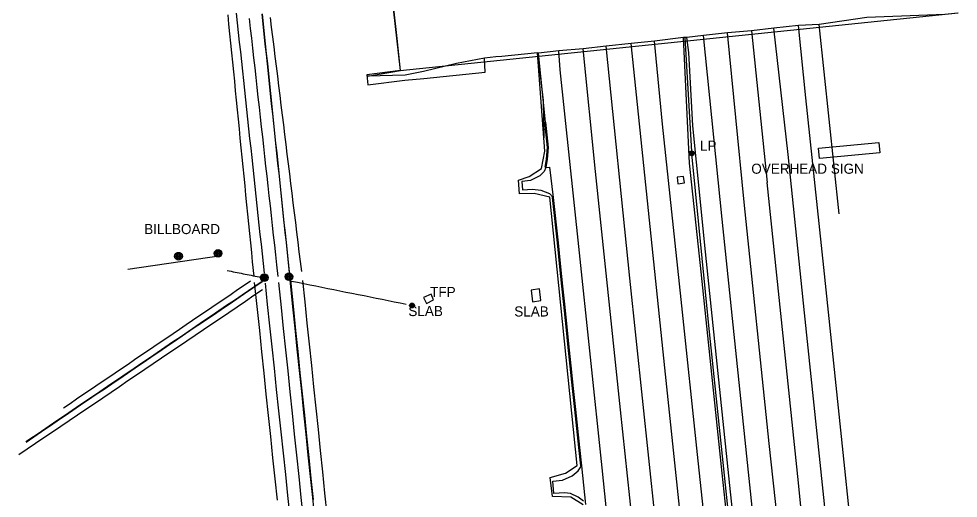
# Model space of a CAD drawing. Extents: x 368532 to 392481, y 10654822 to 10676899.
# Drawn here: x 375407.1 to 375872.5, y 10668734.2 to 10668971.6 of the extents above; entities that cross this region are included whole.
import ezdxf

# ---------------------------------------------------------------- set-up
doc = ezdxf.new("R2010")
doc.units = 0
for name, color, linetype in [('p_bridge deck', 7, 'Continuous'), ('p_Catenary', 7, 'Continuous'), ('p_drainage conc drain', 7, 'Continuous'), ('p_dtm obscured area', 7, 'Continuous'), ('p_dtm retaining wall', 7, 'Continuous'), ('p_dtm slab', 7, 'Continuous'), ('p_road - paved curb', 7, 'Continuous'), ('p_road bridge end', 7, 'Continuous'), ('p_road guard rails', 7, 'Continuous'), ('p_road overhead sign', 7, 'Continuous'), ('p_road paint stripe', 7, 'Continuous'), ('p_structure billboard', 7, 'Continuous'), ('p_structure constr area', 7, 'Continuous'), ('p_structure unidentified', 7, 'Continuous'), ('p_utility general pole', 7, 'Continuous')]:
    doc.layers.add(name, color=color, linetype=linetype)

msp = doc.modelspace()

# ---------------------------------------------------------------- linework, layer by layer
at = {"layer": 'p_bridge deck'}
for p, q in [((375592.73, 10668976.63), (375594.37, 10668961.9)), ((375596.07, 10668945.99), (375872.49, 10668974.6)), ((375594.37, 10668961.9), (375596.07, 10668945.99))]:
    msp.add_line(p, q, dxfattribs=at)
at = {"layer": 'p_Catenary'}
for points in [[(375510.62, 10668973.66), (375511.09, 10668968.95), (375511.55, 10668964.25), (375512.02, 10668959.54), (375512.49, 10668954.83), (375512.96, 10668950.12), (375513.43, 10668945.42), (375513.9, 10668940.71), (375514.36, 10668936), (375514.83, 10668931.3), (375515.3, 10668926.59), (375515.77, 10668921.88), (375516.24, 10668917.18), (375516.7, 10668912.47), (375517.17, 10668907.76), (375517.64, 10668903.06), (375518.11, 10668898.35), (375518.58, 10668893.64), (375519.04, 10668888.93), (375519.51, 10668884.23), (375519.98, 10668879.52), (375520.45, 10668874.81), (375520.92, 10668870.11), (375521.38, 10668865.4), (375521.85, 10668860.69), (375522.32, 10668855.99), (375522.79, 10668851.28), (375523.5, 10668844.15)], [(375514.84, 10668974.35), (375515.35, 10668969.59), (375515.86, 10668964.82), (375516.37, 10668960.06), (375516.88, 10668955.29), (375517.39, 10668950.53), (375517.9, 10668945.76), (375518.42, 10668941), (375518.93, 10668936.23), (375519.44, 10668931.47), (375519.95, 10668926.7), (375520.46, 10668921.94), (375520.97, 10668917.17), (375521.48, 10668912.41), (375521.99, 10668907.64), (375522.5, 10668902.88), (375523.02, 10668898.11), (375523.53, 10668893.35), (375524.04, 10668888.58), (375524.55, 10668883.82), (375525.06, 10668879.05), (375525.57, 10668874.29), (375526.08, 10668869.52), (375526.59, 10668864.76), (375527.11, 10668859.99), (375527.62, 10668855.23), (375528.13, 10668850.46), (375528.64, 10668845.7)], [(375541.44, 10668844.3), (375540.74, 10668850.84), (375540.22, 10668855.76), (375539.7, 10668860.68), (375539.18, 10668865.6), (375538.65, 10668870.52), (375538.13, 10668875.44), (375537.61, 10668880.36), (375537.09, 10668885.28), (375536.56, 10668890.2), (375536.04, 10668895.12), (375535.52, 10668900.05), (375535, 10668904.97), (375534.47, 10668909.89), (375533.95, 10668914.81), (375533.43, 10668919.73), (375532.9, 10668924.65), (375532.38, 10668929.57), (375531.86, 10668934.49), (375531.34, 10668939.41), (375530.81, 10668944.33), (375530.29, 10668949.25), (375529.77, 10668954.17), (375529.25, 10668959.1), (375528.72, 10668964.02), (375528.2, 10668968.94), (375527.68, 10668973.86)], [(375527.69, 10668974.03), (375528.2, 10668969.12), (375528.72, 10668964.2), (375529.23, 10668959.28), (375529.74, 10668954.37), (375530.26, 10668949.45), (375530.77, 10668944.53), (375531.28, 10668939.62), (375531.8, 10668934.7), (375532.31, 10668929.78), (375532.82, 10668924.86), (375533.34, 10668919.95), (375533.85, 10668915.03), (375534.36, 10668910.11), (375534.88, 10668905.2), (375535.39, 10668900.28), (375535.9, 10668895.36), (375536.42, 10668890.45), (375536.93, 10668885.53), (375537.44, 10668880.61), (375537.96, 10668875.7), (375538.47, 10668870.78), (375538.99, 10668865.86), (375539.5, 10668860.95), (375540.01, 10668856.03), (375540.53, 10668851.11), (375541.19, 10668844.72)], [(375531.62, 10668972.32), (375532.22, 10668967.48), (375532.81, 10668962.65), (375533.41, 10668957.81), (375534, 10668952.97), (375534.6, 10668948.14), (375535.2, 10668943.3), (375535.79, 10668938.46), (375536.39, 10668933.63), (375536.99, 10668928.79), (375537.58, 10668923.95), (375538.18, 10668919.12), (375538.77, 10668914.28), (375539.37, 10668909.45), (375539.97, 10668904.61), (375540.56, 10668899.77), (375541.16, 10668894.94), (375541.75, 10668890.1), (375542.35, 10668885.26), (375542.95, 10668880.43), (375543.54, 10668875.59), (375544.14, 10668870.75), (375544.74, 10668865.92), (375545.33, 10668861.08), (375545.93, 10668856.24), (375546.52, 10668851.41), (375547.12, 10668846.57)], [(375521.28, 10668971.78), (375521.82, 10668966.9), (375522.36, 10668962.03), (375522.9, 10668957.15), (375523.44, 10668952.27), (375523.98, 10668947.39), (375524.53, 10668942.51), (375525.07, 10668937.64), (375525.61, 10668932.76), (375526.15, 10668927.88), (375526.69, 10668923), (375527.24, 10668918.12), (375527.78, 10668913.25), (375528.32, 10668908.37), (375528.86, 10668903.49), (375529.4, 10668898.61), (375529.95, 10668893.73), (375530.49, 10668888.86), (375531.03, 10668883.98), (375531.57, 10668879.1), (375532.11, 10668874.22), (375532.66, 10668869.34), (375533.2, 10668864.47), (375533.74, 10668859.59), (375534.28, 10668854.71), (375534.82, 10668849.83), (375535.46, 10668844.09)], [(375510.29, 10668847.02), (375511.28, 10668846.82), (375512.28, 10668846.62), (375513.27, 10668846.42), (375514.27, 10668846.21), (375515.27, 10668846.01), (375516.26, 10668845.81), (375517.26, 10668845.61), (375518.26, 10668845.41), (375519.25, 10668845.21), (375520.25, 10668845.01), (375521.25, 10668844.81), (375522.24, 10668844.61), (375523.24, 10668844.41), (375524.24, 10668844.21), (375525.23, 10668844.01), (375526.23, 10668843.81), (375527.22, 10668843.61), (375528.22, 10668843.41), (375529.22, 10668843.21)], [(375527.75, 10668841.6), (375517.74, 10668834.81), (375513.92, 10668832.22), (375510.1, 10668829.62), (375506.27, 10668827.02), (375502.45, 10668824.42), (375498.62, 10668821.83), (375494.8, 10668819.23), (375490.98, 10668816.63), (375487.15, 10668814.04), (375483.33, 10668811.44), (375479.5, 10668808.84), (375475.68, 10668806.25), (375471.85, 10668803.65), (375468.03, 10668801.05), (375464.21, 10668798.46), (375460.38, 10668795.86), (375456.56, 10668793.26), (375452.73, 10668790.67), (375448.91, 10668788.07), (375445.08, 10668785.47), (375441.26, 10668782.88), (375437.44, 10668780.28), (375433.61, 10668777.68), (375429.79, 10668775.09), (375425.96, 10668772.49), (375422.14, 10668769.89), (375418.31, 10668767.3), (375414.49, 10668764.7), (375410.67, 10668762.1)], [(375521.9, 10668841.69), (375518.7, 10668839.53), (375515.51, 10668837.36), (375512.32, 10668835.19), (375509.13, 10668833.03), (375505.93, 10668830.86), (375502.74, 10668828.69), (375499.55, 10668826.53), (375496.35, 10668824.36), (375493.16, 10668822.2), (375489.97, 10668820.03), (375486.78, 10668817.86), (375483.58, 10668815.7), (375480.39, 10668813.53), (375477.2, 10668811.37), (375474, 10668809.2), (375470.81, 10668807.03), (375467.62, 10668804.87), (375464.43, 10668802.7), (375461.23, 10668800.53), (375458.04, 10668798.37), (375454.85, 10668796.2), (375451.65, 10668794.04), (375448.46, 10668791.87), (375445.27, 10668789.7), (375442.08, 10668787.54), (375438.88, 10668785.37), (375435.69, 10668783.21), (375432.5, 10668781.04), (375429.3, 10668778.87)], [(375553.82, 10668724.06), (375552.72, 10668734.55), (375551.63, 10668745.04), (375550.54, 10668755.54), (375549.45, 10668766.03), (375548.36, 10668776.53), (375547.26, 10668787.02), (375546.17, 10668797.51), (375545.08, 10668808.01), (375543.99, 10668818.5), (375542.9, 10668829), (375541.5, 10668842.4)], [(375541.69, 10668842.2), (375543.18, 10668827.76), (375544.26, 10668817.29), (375545.34, 10668806.83), (375546.42, 10668796.36), (375547.5, 10668785.89), (375548.58, 10668775.42), (375549.67, 10668764.95), (375550.75, 10668754.48), (375551.83, 10668744.01), (375552.91, 10668733.54)], [(375542.28, 10668841.78), (375545.27, 10668841.17), (375548.26, 10668840.57), (375551.25, 10668839.97), (375554.24, 10668839.37), (375557.23, 10668838.76), (375560.22, 10668838.16), (375563.21, 10668837.56), (375566.2, 10668836.96), (375569.19, 10668836.35), (375572.18, 10668835.75), (375575.17, 10668835.15), (375578.16, 10668834.54), (375581.15, 10668833.94), (375584.14, 10668833.34), (375587.13, 10668832.74), (375590.12, 10668832.13), (375593.11, 10668831.53), (375596.1, 10668830.93), (375599.08, 10668830.33)], [(375547.66, 10668842.07), (375548.76, 10668831.54), (375549.85, 10668821), (375550.95, 10668810.47), (375552.05, 10668799.94), (375553.15, 10668789.41), (375554.25, 10668778.88), (375555.35, 10668768.35), (375556.45, 10668757.82), (375557.54, 10668747.28), (375558.64, 10668736.75), (375559.74, 10668726.22)], [(375527.77, 10668837.37), (375523.61, 10668834.55), (375519.45, 10668831.73), (375515.29, 10668828.91), (375511.13, 10668826.1), (375506.97, 10668823.28), (375502.81, 10668820.46), (375498.65, 10668817.64), (375494.49, 10668814.83), (375490.33, 10668812.01), (375486.17, 10668809.19), (375482.01, 10668806.38), (375477.85, 10668803.56), (375473.69, 10668800.74), (375469.53, 10668797.92), (375465.37, 10668795.11), (375461.21, 10668792.29), (375457.05, 10668789.47), (375452.89, 10668786.65), (375448.73, 10668783.84), (375444.57, 10668781.02), (375440.41, 10668778.2), (375436.25, 10668775.39), (375432.09, 10668772.57), (375427.93, 10668769.75), (375423.76, 10668766.93), (375419.6, 10668764.12), (375415.44, 10668761.3), (375411.28, 10668758.48), (375407.12, 10668755.66)], [(375410.7, 10668762.04), (375414.57, 10668764.67), (375418.44, 10668767.3), (375422.3, 10668769.93), (375426.17, 10668772.55), (375430.04, 10668775.18), (375433.91, 10668777.81), (375437.77, 10668780.44), (375441.64, 10668783.06), (375445.51, 10668785.69), (375449.38, 10668788.32), (375453.24, 10668790.95), (375457.11, 10668793.57), (375460.98, 10668796.2), (375464.85, 10668798.83), (375468.72, 10668801.46), (375472.58, 10668804.09), (375476.45, 10668806.71), (375480.32, 10668809.34), (375484.19, 10668811.97), (375488.05, 10668814.6), (375491.92, 10668817.22), (375495.79, 10668819.85), (375499.66, 10668822.48), (375503.52, 10668825.11), (375507.39, 10668827.73), (375511.26, 10668830.36), (375515.13, 10668832.99), (375519, 10668835.62), (375527.7, 10668841.53)], [(375523.8, 10668841.05), (375525.2, 10668827.7), (375526.29, 10668817.21), (375527.39, 10668806.72), (375528.48, 10668796.23), (375529.58, 10668785.73), (375530.67, 10668775.24), (375531.77, 10668764.75), (375532.86, 10668754.26), (375533.96, 10668743.77), (375535.05, 10668733.27)], [(375529.12, 10668840.65), (375530.23, 10668830.14), (375531.35, 10668819.63), (375532.47, 10668809.12), (375533.59, 10668798.61), (375534.7, 10668788.1), (375535.82, 10668777.59), (375536.94, 10668767.08), (375538.05, 10668756.57), (375539.17, 10668746.06), (375540.29, 10668735.55), (375541.41, 10668725.04)], [(375535.77, 10668841.09), (375537.07, 10668828.64), (375538.16, 10668818.2), (375539.25, 10668807.75), (375540.34, 10668797.3), (375541.43, 10668786.85), (375542.52, 10668776.4), (375543.61, 10668765.95), (375544.7, 10668755.5), (375545.79, 10668745.05), (375546.88, 10668734.61), (375547.97, 10668724.16)]]:
    msp.add_lwpolyline(points, dxfattribs=at)
at = {"layer": 'p_drainage conc drain'}
for p, q in [((375668.13, 10668898.03), (375667.42, 10668895.94)), ((375665.16, 10668893.84), (375660.57, 10668891.48)), ((375667.42, 10668895.94), (375665.16, 10668893.84)), ((375660.57, 10668891.48), (375656.3, 10668891)), ((375656.3, 10668891), (375656.72, 10668886.91)), ((375656.72, 10668886.91), (375661.59, 10668887.2)), ((375661.59, 10668887.2), (375665.7, 10668886.76)), ((375665.7, 10668886.76), (375667.93, 10668885.97)), ((375667.93, 10668885.97), (375669.98, 10668885.2)), ((375669.98, 10668885.2), (375671.9, 10668883.12)), ((375684.22, 10668747.73), (375685.81, 10668750.31)), ((375676.47, 10668743.2), (375681.26, 10668745.3)), ((375681.26, 10668745.3), (375684.22, 10668747.73)), ((375671.71, 10668742.64), (375676.47, 10668743.2)), ((375672.23, 10668736.52), (375671.71, 10668742.64)), ((375677.41, 10668736.88), (375672.23, 10668736.52)), ((375680.43, 10668736.5), (375677.41, 10668736.88)), ((375684.17, 10668734.72), (375680.43, 10668736.5)), ((375686.94, 10668732.79), (375684.17, 10668734.72))]:
    msp.add_line(p, q, dxfattribs=at)
at = {"layer": 'p_dtm obscured area'}
for points in [[(375624, 10668949.56), (375607.64, 10668945.54), (375598.49, 10668943.7), (375579.86, 10668943.23), (375596.2, 10668946), (375592.73, 10668976.63), (375576.38, 10668975.97), (375592.51, 10668977.71)], [(375872.3, 10668974.45), (375865.9, 10668973.77), (375827.27, 10668972.21), (375803.61, 10668968.81), (375793.33, 10668968.36), (375781.15, 10668966.95), (375770.05, 10668965.66), (375758.16, 10668964.75), (375746.27, 10668963.36), (375737.99, 10668962.43), (375736.48, 10668962.32), (375721.96, 10668960.59), (375710.45, 10668959.43), (375698.04, 10668958), (375686.77, 10668956.78), (375674.65, 10668955.77), (375664.62, 10668954.67), (375664.04, 10668954.7), (375646.33, 10668952.92), (375643.5, 10668952.72), (375637.76, 10668952.16), (375624, 10668949.56)]]:
    msp.add_lwpolyline(points, dxfattribs=at)
at = {"layer": 'p_dtm retaining wall'}
msp.add_line((375596.2, 10668946), (375579.58, 10668943.86), dxfattribs=at)
at = {"layer": 'p_dtm slab'}
for p, q in [((375665.03, 10668837.95), (375660.87, 10668837.3)), ((375660.87, 10668837.3), (375661.54, 10668831.51)), ((375665.76, 10668832.12), (375665.03, 10668837.95)), ((375611.41, 10668835.31), (375607.59, 10668833.59)), ((375607.59, 10668833.59), (375609.06, 10668830.66)), ((375609.06, 10668830.66), (375612.51, 10668832.53)), ((375612.51, 10668832.53), (375611.41, 10668835.31)), ((375661.54, 10668831.51), (375665.76, 10668832.12))]:
    msp.add_line(p, q, dxfattribs=at)
at = {"layer": 'p_road - paved curb'}
for p, q in [((375813.44, 10668875.1), (375803.61, 10668968.81)), ((375739.36, 10668900.2), (375736.48, 10668962.32)), ((375738.98, 10668954.91), (375737.99, 10668962.43)), ((375667.97, 10668920.48), (375664.62, 10668954.67)), ((375740.97, 10668918.58), (375738.98, 10668954.91)), ((375667.48, 10668920.43), (375668.85, 10668907.86)), ((375667.82, 10668920.47), (375669.2, 10668907.87)), ((375667.97, 10668920.48), (375669.35, 10668907.87)), ((375742.89, 10668900.64), (375740.97, 10668918.58)), ((375668.85, 10668907.86), (375668.36, 10668902.07)), ((375669.2, 10668907.87), (375668.71, 10668902.02)), ((375669.35, 10668907.87), (375668.86, 10668902)), ((375668.36, 10668902.07), (375667.64, 10668898.12)), ((375668.71, 10668902.02), (375667.98, 10668898.06)), ((375668.86, 10668902), (375668.13, 10668898.03)), ((375668.13, 10668898.03), (375670.02, 10668898.2)), ((375670.02, 10668898.2), (375671.9, 10668883.12)), ((375744.83, 10668849.46), (375739.36, 10668900.2)), ((375747.35, 10668856.16), (375742.89, 10668900.64)), ((375671.41, 10668883.07), (375673.74, 10668860.7)), ((375671.76, 10668883.1), (375674.09, 10668860.73)), ((375671.9, 10668883.12), (375674.24, 10668860.75)), ((375673.74, 10668860.7), (375674.99, 10668848.82)), ((375674.09, 10668860.73), (375675.34, 10668848.85)), ((375674.24, 10668860.75), (375675.49, 10668848.87)), ((375759.42, 10668740.51), (375747.35, 10668856.16)), ((375674.99, 10668848.82), (375675.99, 10668839.2)), ((375675.34, 10668848.85), (375676.34, 10668839.23)), ((375675.49, 10668848.87), (375676.49, 10668839.25)), ((375755.61, 10668746.65), (375744.83, 10668849.46)), ((375675.99, 10668839.2), (375676.94, 10668830.22)), ((375676.34, 10668839.23), (375677.29, 10668830.25)), ((375676.49, 10668839.25), (375677.44, 10668830.27)), ((375676.94, 10668830.22), (375678.09, 10668819.09)), ((375677.29, 10668830.25), (375678.44, 10668819.12)), ((375677.44, 10668830.27), (375678.59, 10668819.14)), ((375678.09, 10668819.09), (375678.99, 10668810.57)), ((375678.44, 10668819.12), (375679.34, 10668810.6)), ((375678.59, 10668819.14), (375679.49, 10668810.62)), ((375678.99, 10668810.57), (375680.13, 10668799.68)), ((375679.34, 10668810.6), (375680.48, 10668799.71)), ((375679.49, 10668810.62), (375680.63, 10668799.73)), ((375680.13, 10668799.68), (375681.28, 10668788.58)), ((375680.48, 10668799.71), (375681.63, 10668788.61)), ((375680.63, 10668799.73), (375681.78, 10668788.63)), ((375681.28, 10668788.58), (375682.4, 10668778.18)), ((375681.63, 10668788.61), (375682.75, 10668778.21)), ((375681.78, 10668788.63), (375682.9, 10668778.23)), ((375682.4, 10668778.18), (375683.38, 10668768.78)), ((375682.75, 10668778.21), (375683.73, 10668768.81)), ((375682.9, 10668778.23), (375683.88, 10668768.83)), ((375683.38, 10668768.78), (375684.38, 10668759.28)), ((375683.73, 10668768.81), (375684.73, 10668759.31)), ((375683.88, 10668768.83), (375684.88, 10668759.33)), ((375684.38, 10668759.28), (375685.31, 10668750.25)), ((375684.73, 10668759.31), (375685.66, 10668750.29)), ((375684.88, 10668759.33), (375685.81, 10668750.31)), ((375685.81, 10668750.31), (375687.87, 10668731.09)), ((375768.8, 10668620.13), (375755.61, 10668746.65)), ((375771.79, 10668621.97), (375759.42, 10668740.51))]:
    msp.add_line(p, q, dxfattribs=at)
at = {"layer": 'p_road bridge end'}
for p, q in [((375638.23, 10668945.19), (375637.76, 10668952.16)), ((375607.79, 10668942.08), (375638.23, 10668945.19)), ((375579.58, 10668943.86), (375579.97, 10668938.97)), ((375579.97, 10668938.97), (375598.32, 10668941.28)), ((375598.32, 10668941.28), (375607.79, 10668942.08))]:
    msp.add_line(p, q, dxfattribs=at)
at = {"layer": 'p_road guard rails'}
for p, q in [((375740.64, 10668903.04), (375737.23, 10668962.37)), ((375664.04, 10668954.7), (375666.81, 10668931.2)), ((375666.81, 10668931.2), (375667.15, 10668912.7)), ((375749.01, 10668819.79), (375740.64, 10668903.04)), ((375762.17, 10668693.24), (375749.01, 10668819.79))]:
    msp.add_line(p, q, dxfattribs=at)
at = {"layer": 'p_road overhead sign'}
for p, q in [((375803.28, 10668907.52), (375833.2, 10668910.41)), ((375803.78, 10668902.38), (375803.28, 10668907.52)), ((375833.2, 10668910.41), (375833.69, 10668905.27)), ((375833.69, 10668905.27), (375803.78, 10668902.38))]:
    msp.add_line(p, q, dxfattribs=at)
at = {"layer": 'p_road paint stripe'}
for p, q in [((375797.07, 10668932.51), (375793.33, 10668968.36)), ((375755.63, 10668872.38), (375746.27, 10668963.36)), ((375766.45, 10668880.9), (375758.16, 10668964.75)), ((375770.05, 10668965.66), (375777.86, 10668890.5)), ((375788.28, 10668904.46), (375781.15, 10668966.95)), ((375709.84, 10668843.21), (375698.04, 10668958)), ((375727.11, 10668798.79), (375710.45, 10668959.43)), ((375726.01, 10668919.4), (375721.96, 10668960.59)), ((375675.3, 10668946.43), (375674.65, 10668955.77)), ((375692.84, 10668896.06), (375686.77, 10668956.78)), ((375684.52, 10668858.83), (375675.3, 10668946.43)), ((375805.91, 10668848.47), (375797.07, 10668932.51)), ((375735.27, 10668832.58), (375726.01, 10668919.4)), ((375796.31, 10668826.11), (375788.28, 10668904.46)), ((375705.27, 10668777.94), (375692.84, 10668896.06)), ((375793.33, 10668741.79), (375777.86, 10668890.5)), ((375778.9, 10668761.33), (375766.45, 10668880.9)), ((375768.64, 10668747.18), (375755.63, 10668872.38)), ((375696.04, 10668749.25), (375684.52, 10668858.83)), ((375815.45, 10668756.91), (375805.91, 10668848.47)), ((375722.32, 10668724.41), (375709.84, 10668843.21)), ((375743.63, 10668752.72), (375735.27, 10668832.58)), ((375817.65, 10668623.55), (375796.31, 10668826.11)), ((375746.11, 10668618.89), (375727.11, 10668798.79)), ((375722.12, 10668615.32), (375705.27, 10668777.94)), ((375793.12, 10668627.88), (375778.9, 10668761.33)), ((375829.81, 10668621.53), (375815.45, 10668756.91)), ((375710.36, 10668613.82), (375696.04, 10668749.25)), ((375758.32, 10668614.55), (375743.63, 10668752.72)), ((375782.23, 10668619), (375768.64, 10668747.18)), ((375805.91, 10668622.14), (375793.33, 10668741.79))]:
    msp.add_line(p, q, dxfattribs=at)
at = {"layer": 'p_structure billboard'}
msp.add_lwpolyline([(375507.39, 10668854.28), (375461.07, 10668847.51)], dxfattribs=at)
for centre, radius in [((375486.24, 10668854.08), 1.9), ((375486.24, 10668854.08), 1.44), ((375505.86, 10668855.44), 1.9), ((375505.86, 10668855.44), 1.44), ((375505.86, 10668855.44), 0.973), ((375505.86, 10668855.44), 0.539), ((375505.86, 10668855.44), 0.192), ((375486.24, 10668854.08), 0.973), ((375486.24, 10668854.08), 0.539), ((375486.24, 10668854.08), 0.192)]:
    msp.add_circle(centre, radius, dxfattribs=at)
at = {"layer": 'p_structure constr area'}
for p, q in [((375667.67, 10668906.06), (375664.04, 10668954.7)), ((375666.09, 10668897.5), (375667.67, 10668906.06)), ((375659.99, 10668893.62), (375666.09, 10668897.5)), ((375654.68, 10668891.71), (375659.99, 10668893.62)), ((375655.14, 10668885.01), (375654.68, 10668891.71)), ((375662.4, 10668885.16), (375655.14, 10668885.01)), ((375670.17, 10668883.24), (375662.4, 10668885.16)), ((375683.77, 10668750.52), (375670.17, 10668883.24)), ((375677.95, 10668746.57), (375683.77, 10668750.52)), ((375670.37, 10668744.5), (375677.95, 10668746.57)), ((375671.57, 10668735.14), (375670.37, 10668744.5)), ((375680.59, 10668734.76), (375671.57, 10668735.14)), ((375686.67, 10668730.92), (375680.59, 10668734.76))]:
    msp.add_line(p, q, dxfattribs=at)
at = {"layer": 'p_structure unidentified'}
for p, q in [((375736.45, 10668893.57), (375733.26, 10668893.16)), ((375733.26, 10668893.16), (375733.54, 10668889.92)), ((375736.85, 10668890.47), (375736.45, 10668893.57)), ((375733.54, 10668889.92), (375736.85, 10668890.47))]:
    msp.add_line(p, q, dxfattribs=at)
at = {"layer": 'p_utility general pole'}
for centre, radius in [((375740.44, 10668905), 1.19), ((375740.44, 10668905), 0.901), ((375740.44, 10668905), 0.608), ((375740.44, 10668905), 0.337), ((375740.44, 10668905), 0.12), ((375528.72, 10668843.44), 1.9), ((375528.72, 10668843.44), 1.44), ((375528.72, 10668843.44), 0.973), ((375528.72, 10668843.44), 0.539), ((375528.72, 10668843.44), 0.192), ((375540.92, 10668843.88), 1.9), ((375540.92, 10668843.88), 1.44), ((375540.92, 10668843.88), 0.973), ((375540.92, 10668843.88), 0.539), ((375540.92, 10668843.88), 0.192), ((375601.93, 10668829.68), 1.19), ((375601.93, 10668829.68), 0.901), ((375601.93, 10668829.68), 0.608), ((375601.93, 10668829.68), 0.337), ((375601.93, 10668829.68), 0.12)]:
    msp.add_circle(centre, radius, dxfattribs=at)

# ---------------------------------------------------------------- texts
at = {"layer": 'p_dtm slab'}
for p in [(375598.25, 10668824.42), (375650.71, 10668824.22)]:
    msp.add_text(' SLAB', height=5, dxfattribs=at).set_placement(p)
at = {"layer": 'p_road overhead sign'}
msp.add_text(' OVERHEAD SIGN', height=5, dxfattribs=at).set_placement((375768.13, 10668894.9))
at = {"layer": 'p_structure billboard'}
msp.add_text('BILLBOARD', height=5, dxfattribs=at).set_placement((375469.26, 10668865.02))
at = {"layer": 'p_utility general pole'}
for s, p in [('LP', (375744.56, 10668906.29)), ('TFP', (375610.91, 10668833.86))]:
    msp.add_text(s, height=5, dxfattribs=at).set_placement(p)

doc.saveas('drawing.dxf')
